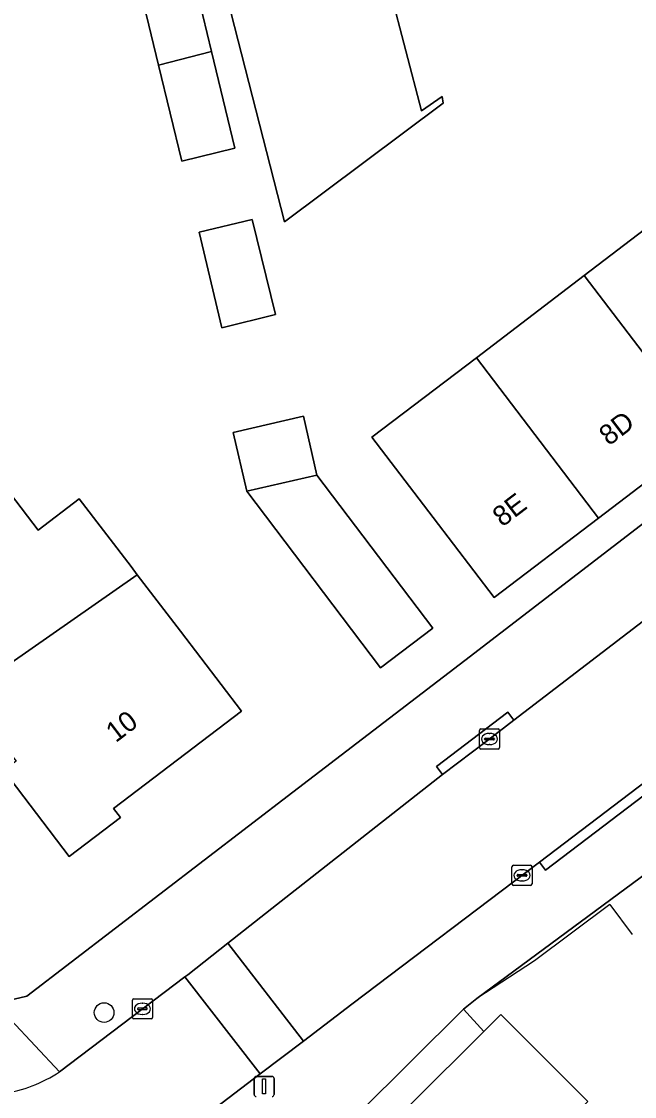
# Model space of a CAD drawing. Extents: x 159960 to 160866, y 382700 to 383354.
# Drawn here: x 160032.3 to 160062.8, y 383157.2 to 383210.7 of the extents above; entities that cross this region are included whole.
import ezdxf

# ---------------------------------------------------------------- set-up
doc = ezdxf.new("R2010")
doc.units = 0
for name, color, linetype in [('IMGEO_Boom', 7, 'Continuous'), ('IMGEO_Erf', 7, 'Continuous'), ('IMGEO_Kolk', 7, 'Continuous'), ('IMGEO_Lichtmast', 7, 'Continuous'), ('IMGEO_Muur', 7, 'Continuous'), ('IMGEO_Pand', 7, 'Continuous'), ('IMGEO_Pand_nummerreeks', 7, 'Continuous'), ('IMGEO_Rijbaan_lokaal_open', 7, 'Continuous'), ('IMGEO_Voetpad_open', 7, 'Continuous')]:
    doc.layers.add(name, color=color, linetype=linetype)

msp = doc.modelspace()

# ---------------------------------------------------------------- linework, layer by layer
at = {"layer": 'IMGEO_Boom'}
msp.add_circle((160036.44, 383161.391), 0.489, dxfattribs=at)
at = {"layer": 'IMGEO_Erf'}
for points in [[(160050.551, 383243.936), (160057.259, 383217.273), (160053.285, 383214.239), (160050.679, 383212.249), (160052.23, 383206.273), (160053.268, 383206.976), (160053.31, 383206.652), (160045.418, 383200.751), (160033.158, 383248.653)], [(160139.659, 383226.049), (160069.776, 383173.027), (160054.98, 383162.099), (160054.318, 383161.568), (160043.886, 383151.186), (160088.71, 383106.25), (160113.509, 383131.154)], [(160087.886, 383206.456), (160082.517, 383202.366), (160077.148, 383198.275), (160071.778, 383194.184), (160066.41, 383190.094), (160061.04, 383186.003), (160055.844, 383182.044), (160052.814, 383186.022), (160049.765, 383190.023), (160054.962, 383193.982), (160060.331, 383198.073), (160065.7, 383202.163), (160071.07, 383206.254), (160076.439, 383210.345), (160077.814, 383211.392), (160081.83, 383214.404)], [(160029.081, 383163.976), (160030.576, 383162.332), (160031.679, 383161.996), (160032.597, 383162.207), (160045.83, 383172.362), (160054.384, 383178.911), (160087.717, 383204.52)], [(160030.658, 383188.67), (160033.149, 383185.4), (160035.202, 383186.964), (160037.778, 383183.591), (160038.09, 383183.182), (160040.239, 383180.368), (160043.269, 383176.39), (160036.909, 383171.544), (160037.253, 383171.093), (160034.707, 383169.154), (160031.447, 383173.434)], [(160048.19, 383153.34), (160055.334, 383160.453), (160056.188, 383161.303), (160058.261, 383159.221), (160060.513, 383156.97)]]:
    msp.add_lwpolyline(points, dxfattribs=at)
for points in [[(160042.949, 383204.406), (160040.304, 383203.768), (160039.15, 383208.547), (160038.055, 383213.083), (160040.7, 383213.722), (160041.788, 383209.216)], [(160044.965, 383196.123), (160042.295, 383195.467), (160041.171, 383200.236), (160043.802, 383200.857)], [(160052.795, 383180.528), (160050.19, 383178.554), (160043.538, 383187.331), (160042.865, 383190.264), (160046.359, 383191.066), (160047.032, 383188.132)]]:
    msp.add_lwpolyline(points, close=True, dxfattribs=at)
at = {"layer": 'IMGEO_Kolk'}
for p, q in [((160055.114, 383174.579), (160055.114, 383175.431)), ((160055.189, 383175.505), (160056.041, 383175.505)), ((160055.602, 383175.285), (160055.627, 383175.285)), ((160056.115, 383175.431), (160056.115, 383174.579)), ((160055.373, 383174.999), (160055.373, 383175.011)), ((160055.811, 383174.962), (160055.413, 383174.962)), ((160055.416, 383175.048), (160055.814, 383175.048)), ((160055.625, 383174.725), (160055.6, 383174.725)), ((160055.857, 383175.011), (160055.857, 383174.999)), ((160056.041, 383174.505), (160055.189, 383174.505)), ((160056.733, 383167.795), (160056.733, 383168.647)), ((160056.808, 383168.721), (160057.66, 383168.721)), ((160057.035, 383168.264), (160057.433, 383168.264)), ((160057.221, 383168.501), (160057.246, 383168.501)), ((160057.734, 383168.647), (160057.734, 383167.795)), ((160056.992, 383168.215), (160056.992, 383168.227)), ((160057.43, 383168.178), (160057.032, 383168.178)), ((160057.244, 383167.941), (160057.219, 383167.941)), ((160057.476, 383168.227), (160057.476, 383168.215)), ((160057.66, 383167.721), (160056.808, 383167.721)), ((160037.845, 383161.151), (160037.845, 383162.003)), ((160037.92, 383162.077), (160038.772, 383162.077)), ((160038.333, 383161.857), (160038.358, 383161.857)), ((160038.846, 383162.003), (160038.846, 383161.151)), ((160038.104, 383161.571), (160038.104, 383161.583)), ((160038.542, 383161.534), (160038.144, 383161.534)), ((160038.147, 383161.62), (160038.545, 383161.62)), ((160038.588, 383161.583), (160038.588, 383161.571)), ((160038.772, 383161.077), (160037.92, 383161.077)), ((160038.356, 383161.297), (160038.331, 383161.297))]:
    msp.add_line(p, q, dxfattribs=at)
for points in [[(160055.114, 383174.579), (160055.114, 383175.431)], [(160055.189, 383175.505), (160056.041, 383175.505)], [(160056.115, 383175.431), (160056.115, 383174.579)], [(160056.041, 383174.505), (160055.189, 383174.505)], [(160056.733, 383167.795), (160056.733, 383168.647)], [(160056.808, 383168.721), (160057.66, 383168.721)], [(160057.734, 383168.647), (160057.734, 383167.795)], [(160057.66, 383167.721), (160056.808, 383167.721)], [(160037.845, 383161.151), (160037.845, 383162.003)], [(160037.92, 383162.077), (160038.772, 383162.077)], [(160038.846, 383162.003), (160038.846, 383161.151)], [(160038.772, 383161.077), (160037.92, 383161.077)]]:
    msp.add_lwpolyline(points, dxfattribs=at)
for centre, radius, start, end in [((160055.191, 383175.429), 0.0765, 91.552, 178.448), ((160055.191, 383175.429), 0.0765, 91.552, 178.448), ((160056.039, 383175.429), 0.0765, 1.552, 88.448), ((160056.039, 383175.429), 0.0765, 1.552, 88.448), ((160055.413, 383175.008), 0.0403, 85.8775, 175.7526), ((160055.41, 383174.998), 0.0366, 178.938, 274.7102), ((160055.814, 383175.005), 0.043, 264.8664, 352.4533), ((160055.818, 383175.01), 0.0386, 1.7309, 96.639), ((160055.191, 383174.581), 0.0765, 181.552, 268.448), ((160055.191, 383174.581), 0.0765, 181.552, 268.448), ((160056.039, 383174.581), 0.0765, 271.552, 358.448), ((160056.039, 383174.581), 0.0765, 271.552, 358.448), ((160056.81, 383168.645), 0.0765, 91.552, 178.448), ((160056.81, 383168.645), 0.0765, 91.552, 178.448), ((160057.032, 383168.224), 0.0403, 85.8775, 175.7526), ((160057.437, 383168.226), 0.0386, 1.7309, 96.639), ((160057.658, 383168.645), 0.0765, 1.552, 88.448), ((160057.658, 383168.645), 0.0765, 1.552, 88.448), ((160056.81, 383167.797), 0.0765, 181.552, 268.448), ((160056.81, 383167.797), 0.0765, 181.552, 268.448), ((160057.029, 383168.214), 0.0366, 178.938, 274.7102), ((160057.433, 383168.221), 0.043, 264.8664, 352.4533), ((160057.658, 383167.797), 0.0765, 271.552, 358.448), ((160057.658, 383167.797), 0.0765, 271.552, 358.448), ((160037.922, 383162.001), 0.0765, 91.552, 178.448), ((160037.922, 383162.001), 0.0765, 91.552, 178.448), ((160038.77, 383162.001), 0.0765, 1.552, 88.448), ((160038.77, 383162.001), 0.0765, 1.552, 88.448), ((160038.144, 383161.58), 0.0403, 85.8775, 175.7526), ((160038.141, 383161.57), 0.0366, 178.938, 274.7102), ((160038.545, 383161.577), 0.043, 264.8664, 352.4533), ((160038.549, 383161.582), 0.0386, 1.7309, 96.639), ((160037.922, 383161.153), 0.0765, 181.552, 268.448), ((160037.922, 383161.153), 0.0765, 181.552, 268.448), ((160038.77, 383161.153), 0.0765, 271.552, 358.448), ((160038.77, 383161.153), 0.0765, 271.552, 358.448)]:
    msp.add_arc(centre, radius, start, end, dxfattribs=at)
for centre, major_axis, ratio, start_param, end_param in [((160055.601, 383175.005), (-0.387, 0.002), 0.722429, 4.712389, 7.853982), ((160055.626, 383175.005), (-0.39, 0.002), 0.717154, 1.570796, 4.712389), ((160057.22, 383168.221), (-0.387, 0.002), 0.722429, 4.712389, 7.853982), ((160057.245, 383168.221), (-0.39, 0.002), 0.717154, 1.570796, 4.712389), ((160038.332, 383161.577), (-0.387, 0.002), 0.722429, 4.712389, 7.853982), ((160038.357, 383161.577), (-0.39, 0.002), 0.717154, 1.570796, 4.712389)]:
    msp.add_ellipse(centre, major_axis=major_axis, ratio=ratio, start_param=start_param, end_param=end_param, dxfattribs=at)
at = {"layer": 'IMGEO_Lichtmast'}
for p, q in [((160043.903, 383157.314), (160043.903, 383158.114)), ((160043.903, 383158.114), (160043.903, 383157.314)), ((160044.003, 383158.214), (160044.793, 383158.214)), ((160044.793, 383158.214), (160044.003, 383158.214)), ((160044.893, 383158.114), (160044.893, 383157.314)), ((160044.893, 383157.314), (160044.893, 383158.114))]:
    msp.add_line(p, q, dxfattribs=at)
msp.add_lwpolyline([(160044.323, 383158.089), (160044.473, 383158.089), (160044.473, 383157.339), (160044.323, 383157.339), (160044.323, 383158.089)], dxfattribs=at)
for centre, start, end in [((160044.003, 383158.114), 90, 180), ((160044.003, 383158.114), 90, 180), ((160044.793, 383158.114), 0, 90), ((160044.793, 383158.114), 360, 90), ((160044.003, 383157.314), 180, 270), ((160044.003, 383157.314), 180, 270), ((160044.793, 383157.314), 270, 0), ((160044.793, 383157.314), 270, 0)]:
    msp.add_arc(centre, 0.1, start, end, dxfattribs=at)
at = {"layer": 'IMGEO_Muur'}
for points in [[(160054.384, 383178.911), (160045.83, 383172.362)], [(160061.599, 383166.762), (160057.851, 383163.97), (160054.98, 383162.099)], [(160061.599, 383166.762), (160062.72, 383165.276)], [(160054.98, 383162.099), (160054.318, 383161.568)], [(160054.318, 383161.568), (160055.334, 383160.453)]]:
    msp.add_lwpolyline(points, dxfattribs=at)
at = {"layer": 'IMGEO_Pand'}
for points in [[(160049.499, 383250.372), (160046.039, 383250), (160033.158, 383248.653), (160045.418, 383200.751), (160053.31, 383206.652), (160053.268, 383206.976), (160052.23, 383206.273), (160050.679, 383212.249), (160053.285, 383214.239), (160057.259, 383217.273), (160050.551, 383243.936)], [(160039.15, 383208.547), (160041.788, 383209.216), (160040.7, 383213.722), (160038.055, 383213.083)], [(160041.788, 383209.216), (160039.15, 383208.547), (160040.304, 383203.768), (160042.949, 383204.406)], [(160060.331, 383198.073), (160066.41, 383190.094), (160071.778, 383194.184), (160065.7, 383202.163)], [(160041.171, 383200.236), (160042.295, 383195.467), (160044.965, 383196.123), (160043.802, 383200.857)], [(160060.331, 383198.073), (160054.962, 383193.982), (160061.04, 383186.003), (160066.41, 383190.094)], [(160061.04, 383186.003), (160054.962, 383193.982), (160049.765, 383190.023), (160052.814, 383186.022), (160055.844, 383182.044)], [(160030.658, 383188.67), (160029.737, 383192.306), (160030.294, 383192.447), (160030.259, 383192.584), (160022.892, 383190.853), (160024.578, 383184.196), (160023.189, 383183.138), (160028.373, 383176.334), (160029.54, 383177.22), (160038.09, 383183.182), (160037.778, 383183.591), (160035.202, 383186.964), (160033.149, 383185.4)], [(160042.865, 383190.264), (160043.538, 383187.331), (160047.032, 383188.132), (160046.359, 383191.066)], [(160047.032, 383188.132), (160043.538, 383187.331), (160050.19, 383178.554), (160052.795, 383180.528)], [(160038.09, 383183.182), (160029.54, 383177.22), (160032.066, 383173.905), (160031.447, 383173.434), (160034.707, 383169.154), (160037.253, 383171.093), (160036.909, 383171.544), (160043.269, 383176.39), (160040.239, 383180.368)], [(160052.491, 383149.02), (160058.428, 383154.924), (160060.513, 383156.97), (160058.261, 383159.221), (160056.188, 383161.303), (160055.334, 383160.453), (160048.19, 383153.34)]]:
    msp.add_lwpolyline(points, close=True, dxfattribs=at)
at = {"layer": 'IMGEO_Rijbaan_lokaal_open'}
for points in [[(160074.978, 383181.707), (160076.156, 383182.602), (160079.123, 383184.857), (160080.372, 383185.807), (160083.371, 383188.085), (160084.588, 383189.01), (160087.597, 383191.297), (160089.146, 383192.474), (160092.168, 383194.771), (160094.167, 383196.29), (160090.278, 383201.437), (160077.175, 383191.53), (160056.83, 383175.938), (160055.523, 383174.936), (160053.285, 383173.241), (160045.014, 383166.745), (160042.599, 383164.849), (160046.358, 383159.974), (160048.77, 383161.803), (160058.098, 383168.879), (160070.82, 383178.547), (160071.946, 383179.403)], [(160046.358, 383159.974), (160042.599, 383164.849), (160040.597, 383163.276), (160040.459, 383163.171), (160044.201, 383158.337)]]:
    msp.add_lwpolyline(points, close=True, dxfattribs=at)
msp.add_lwpolyline([(160040.37, 383155.349), (160041.68, 383156.425), (160044.201, 383158.337), (160040.459, 383163.171), (160034.222, 383158.444)], dxfattribs=at)
msp.add_arc((160030.373, 383164.226), 6.946, 278.3808, 303.6536, dxfattribs=at)
at = {"layer": 'IMGEO_Voetpad_open'}
for points in [[(160043.886, 383151.186), (160054.318, 383161.568), (160054.98, 383162.099), (160069.776, 383173.027), (160139.659, 383226.049)], [(160092.357, 383206.908), (160092.171, 383207.29), (160091.764, 383207.823), (160087.717, 383204.52), (160054.384, 383178.911), (160045.83, 383172.362), (160032.597, 383162.207), (160031.679, 383161.996), (160030.576, 383162.332), (160034.222, 383158.444), (160040.459, 383163.171), (160040.597, 383163.276), (160042.599, 383164.849), (160045.014, 383166.745), (160053.285, 383173.241), (160052.983, 383173.639), (160056.528, 383176.336), (160056.83, 383175.938), (160077.175, 383191.53)], [(160071.122, 383178.149), (160058.4, 383168.481), (160058.098, 383168.879), (160048.77, 383161.803), (160046.358, 383159.974), (160044.201, 383158.337), (160041.68, 383156.425)], [(160034.222, 383158.444), (160030.576, 383162.332), (160029.081, 383163.976)]]:
    msp.add_lwpolyline(points, dxfattribs=at)
for points in [[(160070.82, 383178.547), (160058.098, 383168.879), (160058.4, 383168.481), (160071.122, 383178.149)], [(160056.83, 383175.938), (160056.528, 383176.336), (160052.983, 383173.639), (160053.285, 383173.241), (160055.523, 383174.936)]]:
    msp.add_lwpolyline(points, close=True, dxfattribs=at)
msp.add_arc((160030.373, 383164.226), 6.946, 278.3808, 303.6536, dxfattribs=at)

# ---------------------------------------------------------------- texts
at = {"layer": 'IMGEO_Pand_nummerreeks'}
for s, rotation, p in [('8D', 37.3011, (160061.559, 383189.565)), ('8E', 37.3049, (160056.257, 383185.527)), ('10', 37.3033, (160037.016, 383174.794))]:
    msp.add_text(s, height=1, rotation=rotation, dxfattribs=at).set_placement(p)

doc.saveas('drawing.dxf')
